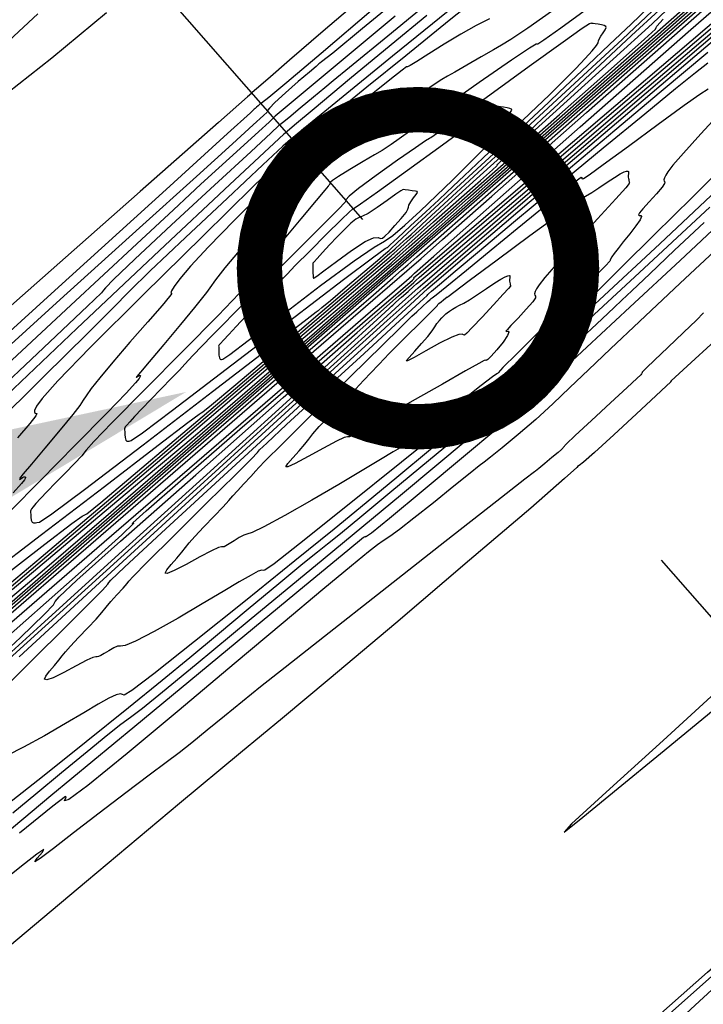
# Model space of a CAD drawing. Extents: x 3249832 to 3255657, y 13789405 to 13793316.
# Tile 642 of 656: x 3252704 to 3252742, y 13791845 to 13791899. Entities that reach past the tile are written whole.
import ezdxf

# ---------------------------------------------------------------- set-up
doc = ezdxf.new("R2010")
doc.units = 0
doc.header["$LTSCALE"] = 100
doc.header["$MEASUREMENT"] = 0
doc.linetypes.add('DASHED', pattern=[0.75, 0.5, -0.25])
for name, color, linetype in [('GRATIO_03231_CON', 1, 'CONTINUOUS'), ('GRATIO_0323_ICON', 1, 'CONTINUOUS'), ('PLAN', 7, 'CONTINUOUS'), ('TARGETS_EAST', 7, 'CONTINUOUS'), ('TARGETS_WEST', 7, 'CONTINUOUS')]:
    doc.layers.add(name, color=color, linetype=linetype)
doc.styles.add('Gratio_032316_contours$0$symbol', font='symbol.shx')
doc.linetypes.add('Gratio_032316_contours$0$DEPRESSION', pattern='A,0.3,["%",Gratio_032316_contours$0$symbol,S=0.05,R=180,X=0,Y=0],0.0001', length=0.3001)

# ---------------------------------------------------------------- blocks, each defined once
blk = doc.blocks.new('Gratio_032316_contours')
at = {"layer": 'GRATIO_03231_CON', "color": 1, "linetype": 'Continuous', "flags": 128}
for points in [[(3252679.976, 13791846.1), (3252689.185, 13791854.073), (3252699.954, 13791863.391), (3252710.545, 13791872.55), (3252718.878, 13791879.754), (3252723.489, 13791883.736), (3252725.378, 13791885.367), (3252726.161, 13791886.048), (3252727.351, 13791887.094), (3252730.06, 13791889.481), (3252735.296, 13791894.096), (3252743.639, 13791901.451), (3252753.954, 13791910.541), (3252764.673, 13791919.983), (3252774.394, 13791928.54), (3252782.358, 13791935.565), (3252787.971, 13791940.555), (3252790.901, 13791943.235), (3252791.869, 13791944.243), (3252791.862, 13791944.443), (3252791.71, 13791944.558), (3252791.629, 13791944.734), (3252791.677, 13791944.974), (3252791.879, 13791945.269)], [(3252723.325, 13791900.785), (3252720.753, 13791898.574), (3252718.896, 13791896.979), (3252717.696, 13791895.944), (3252717.072, 13791895.398), (3252716.846, 13791895.192), (3252716.817, 13791895.158), (3252716.59, 13791894.956), (3252714.991, 13791893.549), (3252710.654, 13791889.73), (3252702.887, 13791882.885), (3252693.712, 13791874.766), (3252685.824, 13791867.722), (3252681.253, 13791863.523)], [(3252677.733, 13791844.345), (3252684.304, 13791850.04), (3252694.214, 13791858.632), (3252705.323, 13791868.263), (3252714.856, 13791876.526), (3252720.716, 13791881.604), (3252723.531, 13791884.043), (3252724.61, 13791884.976), (3252725.089, 13791885.39), (3252725.432, 13791885.689), (3252725.933, 13791886.13), (3252727.121, 13791887.176), (3252730.467, 13791890.119), (3252737.679, 13791896.46), (3252749.531, 13791906.88), (3252763.073, 13791918.799), (3252774.421, 13791928.821)], [(3252723.527, 13791899.806), (3252720.654, 13791897.356), (3252718.76, 13791895.754), (3252717.754, 13791894.918), (3252717.359, 13791894.606), (3252717.253, 13791894.534), (3252717.17, 13791894.472), (3252717.077, 13791894.393), (3252716.998, 13791894.324), (3252716.953, 13791894.282), (3252716.933, 13791894.263), (3252716.926, 13791894.254), (3252716.741, 13791894.084), (3252715.486, 13791892.941), (3252712.092, 13791889.853), (3252705.951, 13791884.268), (3252698.309, 13791877.321), (3252690.872, 13791870.565), (3252685.043, 13791865.277), (3252681.024, 13791861.614)], [(3252681.078, 13791847.786), (3252682.017, 13791848.449), (3252683.311, 13791849.45), (3252685.757, 13791851.506), (3252689.84, 13791855.024), (3252695.966, 13791860.334), (3252704.439, 13791867.685), (3252715.162, 13791877.007), (3252727.934, 13791888.149), (3252742.18, 13791900.625), (3252755.81, 13791912.602), (3252766.358, 13791921.911), (3252772.08, 13791927.018), (3252774.106, 13791928.914)], [(3252725.969, 13791901.232), (3252722.926, 13791898.724), (3252721.282, 13791897.375), (3252720.673, 13791896.883), (3252720.572, 13791896.809), (3252720.523, 13791896.775), (3252720.363, 13791896.642), (3252719.997, 13791896.33), (3252719.384, 13791895.8), (3252718.682, 13791895.183), (3252718.098, 13791894.653), (3252717.788, 13791894.338), (3252717.691, 13791894.201), (3252717.694, 13791894.16), (3252717.674, 13791894.12), (3252717.464, 13791893.926), (3252716.889, 13791893.407), (3252715.751, 13791892.375), (3252713.763, 13791890.573), (3252710.615, 13791887.725), (3252706.254, 13791883.782), (3252701.641, 13791879.602)], [(3252678.392, 13791845.979), (3252681.872, 13791848.896), (3252685.905, 13791852.295), (3252689.301, 13791855.133), (3252691.258, 13791856.708), (3252692.536, 13791857.696), (3252694.284, 13791859.12), (3252697.399, 13791861.773), (3252701.757, 13791865.538), (3252706.983, 13791870.07), (3252712.873, 13791875.181), (3252719.903, 13791881.298), (3252728.722, 13791889), (3252739.481, 13791898.431), (3252750.344, 13791907.98)], [(3252724.735, 13791899.413), (3252720.985, 13791896.287), (3252718.889, 13791894.541), (3252718.117, 13791893.896), (3252718.009, 13791893.801), (3252717.983, 13791893.768), (3252717.777, 13791893.57), (3252717.208, 13791893.046), (3252716.187, 13791892.117), (3252714.995, 13791891.036), (3252714.007, 13791890.135), (3252713.394, 13791889.564), (3252712.504, 13791888.728), (3252710.482, 13791886.847), (3252706.831, 13791883.468), (3252702.486, 13791879.441)], [(3252703.606, 13791867.78), (3252708.668, 13791872.07), (3252711.561, 13791874.501), (3252713.116, 13791875.794), (3252714.688, 13791877.122), (3252717.251, 13791879.329), (3252720.273, 13791881.947), (3252722.843, 13791884.179), (3252724.279, 13791885.429), (3252724.807, 13791885.891), (3252724.882, 13791885.958), (3252725.025, 13791886.086), (3252726.029, 13791886.968), (3252728.754, 13791889.362), (3252733.628, 13791893.647), (3252739.355, 13791898.687), (3252744.207, 13791902.971)], [(3252726.481, 13791899.445), (3252724.516, 13791897.834), (3252722.21, 13791895.929), (3252720.254, 13791894.303), (3252719.167, 13791893.388), (3252718.771, 13791893.045), (3252718.715, 13791892.994), (3252718.596, 13791892.892), (3252717.787, 13791892.151), (3252715.61, 13791890.125), (3252711.726, 13791886.484), (3252707.165, 13791882.187), (3252703.297, 13791878.511)], [(3252699.573, 13791864.587), (3252705.508, 13791869.614), (3252712.456, 13791875.522), (3252718.352, 13791880.539), (3252721.654, 13791883.347), (3252722.942, 13791884.439), (3252723.322, 13791884.761), (3252723.694, 13791885.082), (3252724.133, 13791885.463), (3252724.505, 13791885.79), (3252724.8, 13791886.054), (3252725.498, 13791886.676), (3252727.203, 13791888.18), (3252730.236, 13791890.85), (3252733.801, 13791893.99), (3252736.823, 13791896.657), (3252738.494, 13791898.149), (3252739.086, 13791898.702), (3252739.139, 13791898.794), (3252739.16, 13791898.867), (3252739.523, 13791899.247)], [(3252728.512, 13791900.395), (3252724.575, 13791897.195), (3252721.453, 13791894.651), (3252719.738, 13791893.245), (3252719.109, 13791892.722), (3252719.019, 13791892.646), (3252718.955, 13791892.598), (3252718.54, 13791892.23), (3252717.436, 13791891.212), (3252715.472, 13791889.377), (3252713.167, 13791887.208), (3252711.214, 13791885.352), (3252710.059, 13791884.226), (3252709.171, 13791883.328), (3252707.772, 13791881.923), (3252705.353, 13791879.531), (3252702.464, 13791876.68)], [(3252702.393, 13791867.216), (3252705.191, 13791869.56), (3252710.126, 13791873.743), (3252715.907, 13791878.66), (3252720.813, 13791882.838), (3252723.553, 13791885.174), (3252724.562, 13791886.036), (3252724.705, 13791886.161), (3252724.739, 13791886.195), (3252724.983, 13791886.415), (3252725.65, 13791887.004), (3252726.844, 13791888.056), (3252728.249, 13791889.293), (3252729.439, 13791890.344), (3252730.098, 13791890.931), (3252730.331, 13791891.149), (3252730.352, 13791891.185), (3252730.402, 13791891.252), (3252730.839, 13791891.666), (3252732.047, 13791892.77), (3252734.217, 13791894.733), (3252736.763, 13791897.037), (3252738.904, 13791898.991), (3252740.126, 13791900.139)], [(3252730.008, 13791901.013), (3252727.716, 13791899.167), (3252725.316, 13791897.227), (3252723.171, 13791895.49), (3252721.439, 13791894.083), (3252720.222, 13791893.091), (3252719.573, 13791892.557), (3252719.335, 13791892.358), (3252719.301, 13791892.327), (3252719.297, 13791892.327), (3252719.284, 13791892.323), (3252719.257, 13791892.306), (3252719.216, 13791892.271), (3252719.17, 13791892.229), (3252719.132, 13791892.193), (3252719.029, 13791892.093), (3252718.451, 13791891.527), (3252716.904, 13791890.011), (3252714.128, 13791887.291), (3252710.819, 13791884.035), (3252707.91, 13791881.138), (3252706.111, 13791879.288), (3252705.251, 13791878.327), (3252704.935, 13791877.888), (3252704.828, 13791877.658), (3252704.828, 13791877.545), (3252704.891, 13791877.51), (3252704.956, 13791877.495), (3252704.896, 13791877.359), (3252704.567, 13791876.942), (3252703.885, 13791876.148)], [(3252702.744, 13791868.244), (3252705.403, 13791870.282), (3252706.895, 13791871.414), (3252707.457, 13791871.821), (3252707.565, 13791871.873), (3252707.713, 13791871.962), (3252708.492, 13791872.589), (3252710.513, 13791874.282), (3252714.077, 13791877.304), (3252718.252, 13791880.855), (3252721.795, 13791883.873), (3252723.774, 13791885.561), (3252724.503, 13791886.185), (3252724.606, 13791886.276), (3252724.66, 13791886.325), (3252725.034, 13791886.661), (3252726.049, 13791887.574), (3252727.864, 13791889.208), (3252729.994, 13791891.129), (3252731.791, 13791892.76), (3252732.848, 13791893.738), (3252733.717, 13791894.562), (3252735.188, 13791895.944), (3252737.767, 13791898.339), (3252740.818, 13791901.164)], [(3252729.928, 13791899.272), (3252729.205, 13791898.901), (3252728.349, 13791898.424), (3252727.437, 13791897.87), (3252726.587, 13791897.33), (3252725.932, 13791896.909), (3252725.562, 13791896.685), (3252725.413, 13791896.612), (3252725.384, 13791896.618), (3252725.349, 13791896.612), (3252725.108, 13791896.433), (3252724.436, 13791895.9), (3252723.22, 13791894.924), (3252721.785, 13791893.768), (3252720.564, 13791892.781), (3252719.882, 13791892.227), (3252719.635, 13791892.017), (3252719.608, 13791891.976), (3252719.587, 13791891.919), (3252719.345, 13791891.642), (3252718.655, 13791890.932), (3252717.391, 13791889.673), (3252715.848, 13791888.136), (3252714.425, 13791886.687), (3252713.435, 13791885.618), (3252712.843, 13791884.915), (3252712.531, 13791884.489), (3252712.39, 13791884.256), (3252712.358, 13791884.155), (3252712.386, 13791884.131), (3252712.406, 13791884.109), (3252712.286, 13791883.939), (3252711.874, 13791883.451), (3252711.085, 13791882.548), (3252710.095, 13791881.418), (3252709.149, 13791880.321), (3252708.438, 13791879.466), (3252707.966, 13791878.863), (3252707.683, 13791878.47), (3252707.523, 13791878.22), (3252707.334, 13791877.941), (3252706.943, 13791877.435), (3252706.245, 13791876.581), (3252705.408, 13791875.577), (3252704.668, 13791874.698), (3252704.206, 13791874.155), (3252703.994, 13791873.904)], [(3252703.996, 13791873.854), (3252704.086, 13791873.909), (3252704.177, 13791873.966), (3252704.237, 13791873.995), (3252704.272, 13791874), (3252704.3, 13791873.993), (3252704.328, 13791873.981), (3252704.333, 13791873.939), (3252704.284, 13791873.838), (3252704.12, 13791873.622), (3252703.661, 13791873.115)], [(3252735.563, 13791899.975), (3252733.871, 13791898.753), (3252732.934, 13791898.088), (3252732.598, 13791897.869), (3252732.557, 13791897.871), (3252732.505, 13791897.871), (3252732.135, 13791897.647), (3252731.142, 13791896.975), (3252729.373, 13791895.744), (3252727.294, 13791894.285), (3252725.526, 13791893.042), (3252724.513, 13791892.336), (3252724.011, 13791892.004), (3252723.598, 13791891.761), (3252722.964, 13791891.391), (3252722.223, 13791890.952), (3252721.602, 13791890.57), (3252721.265, 13791890.343), (3252721.149, 13791890.238), (3252721.134, 13791890.19), (3252721.119, 13791890.148), (3252721.095, 13791890.108), (3252721.073, 13791890.076), (3252721.035, 13791890.028), (3252720.854, 13791889.812), (3252720.376, 13791889.241), (3252719.52, 13791888.221), (3252718.51, 13791887.017), (3252717.644, 13791885.986), (3252717.147, 13791885.395), (3252716.953, 13791885.163), (3252716.921, 13791885.121), (3252716.934, 13791885.126), (3252716.958, 13791885.142), (3252716.983, 13791885.157), (3252717, 13791885.165), (3252717.01, 13791885.167), (3252717.017, 13791885.165), (3252717.021, 13791885.157), (3252716.996, 13791885.112), (3252716.912, 13791884.994), (3252716.697, 13791884.732), (3252716.132, 13791884.115), (3252714.957, 13791882.897), (3252713.056, 13791880.975), (3252710.9, 13791878.804), (3252709.102, 13791876.981), (3252708.108, 13791875.941), (3252707.686, 13791875.463), (3252707.435, 13791875.162), (3252707.037, 13791874.737), (3252706.517, 13791874.203), (3252705.983, 13791873.658), (3252705.528, 13791873.183), (3252705.17, 13791872.8), (3252704.911, 13791872.517), (3252704.749, 13791872.334), (3252704.663, 13791872.225), (3252704.625, 13791872.156), (3252704.613, 13791872.097), (3252704.615, 13791872.025), (3252704.622, 13791871.919), (3252704.63, 13791871.769), (3252704.65, 13791871.614), (3252704.698, 13791871.501), (3252704.782, 13791871.462), (3252704.88, 13791871.467), (3252704.961, 13791871.469), (3252704.961, 13791871.469), (3252705.1, 13791871.505), (3252705.78, 13791871.958), (3252707.59, 13791873.298), (3252710.831, 13791875.766), (3252714.646, 13791878.696), (3252717.889, 13791881.193), (3252719.703, 13791882.588), (3252720.374, 13791883.099), (3252720.476, 13791883.171), (3252720.511, 13791883.191), (3252720.691, 13791883.336), (3252721.157, 13791883.727), (3252721.979, 13791884.424), (3252722.943, 13791885.243), (3252723.76, 13791885.94), (3252724.217, 13791886.329), (3252724.385, 13791886.473), (3252724.41, 13791886.494), (3252724.411, 13791886.494), (3252724.411, 13791886.494), (3252724.411, 13791886.496), (3252724.466, 13791886.553), (3252724.861, 13791886.925), (3252725.941, 13791887.927), (3252727.876, 13791889.716), (3252730.155, 13791891.822), (3252732.094, 13791893.618), (3252733.208, 13791894.66), (3252733.806, 13791895.231), (3252734.397, 13791895.797), (3252735.359, 13791896.709), (3252736.563, 13791897.846), (3252737.751, 13791898.975), (3252738.718, 13791899.906)], [(3252742.174, 13791861.87), (3252739.52, 13791859.458), (3252736.567, 13791856.783), (3252734.457, 13791854.845), (3252734.457, 13791854.845), (3252734.052, 13791854.399), (3252735.094, 13791855.215), (3252737.043, 13791856.814), (3252739.377, 13791858.738), (3252741.649, 13791860.611), (3252743.428, 13791862.075)]]:
    blk.add_lwpolyline(points, dxfattribs=at)
at = {"layer": 'GRATIO_03231_CON', "color": 5, "linetype": 'Continuous', "flags": 128}
for points in [[(3252742.582, 13791881.7), (3252740.626, 13791879.905), (3252739.959, 13791879.284), (3252739.918, 13791879.233), (3252739.92, 13791879.224), (3252739.71, 13791879.02), (3252739.114, 13791878.461), (3252738.049, 13791877.473), (3252736.795, 13791876.316), (3252735.725, 13791875.341), (3252735.118, 13791874.805), (3252734.884, 13791874.62), (3252734.841, 13791874.605), (3252734.834, 13791874.612), (3252734.831, 13791874.614), (3252734.83, 13791874.615), (3252734.828, 13791874.616), (3252734.828, 13791874.615), (3252734.834, 13791874.607), (3252734.749, 13791874.506), (3252734.074, 13791873.896), (3252732.209, 13791872.277), (3252728.836, 13791869.391), (3252724.767, 13791865.932), (3252721.095, 13791862.832), (3252718.523, 13791860.69), (3252716.189, 13791858.765), (3252712.84, 13791855.983), (3252707.705, 13791851.681), (3252701.934, 13791846.847)], [(3252681.285, 13791846.636), (3252686.97, 13791851.603), (3252696.819, 13791860.146), (3252708.269, 13791870.057), (3252717.959, 13791878.436), (3252723.369, 13791883.113), (3252725.363, 13791884.836), (3252725.646, 13791885.085), (3252725.795, 13791885.225), (3252726.857, 13791886.172), (3252729.75, 13791888.73), (3252734.932, 13791893.3), (3252741.037, 13791898.666), (3252746.241, 13791903.211)], [(3252741.742, 13791883.037), (3252741.348, 13791882.647), (3252740.636, 13791881.959), (3252739.779, 13791881.138), (3252739.035, 13791880.425), (3252738.599, 13791880.004), (3252738.416, 13791879.822), (3252738.367, 13791879.765), (3252738.352, 13791879.736), (3252738.343, 13791879.712), (3252738.33, 13791879.685), (3252738.278, 13791879.626), (3252738.062, 13791879.42), (3252737.533, 13791878.929), (3252736.62, 13791878.086), (3252735.56, 13791877.106), (3252734.666, 13791876.272), (3252734.173, 13791875.798), (3252733.998, 13791875.614), (3252733.98, 13791875.579), (3252733.983, 13791875.574), (3252733.982, 13791875.574), (3252733.981, 13791875.575), (3252733.972, 13791875.566), (3252733.904, 13791875.506), (3252733.717, 13791875.346), (3252733.382, 13791875.062), (3252732.988, 13791874.731), (3252732.654, 13791874.452), (3252732.473, 13791874.303), (3252732.42, 13791874.264), (3252732.444, 13791874.291), (3252732.412, 13791874.278), (3252731.882, 13791873.873), (3252730.331, 13791872.66), (3252727.477, 13791870.417), (3252724.004, 13791867.683), (3252720.835, 13791865.188), (3252718.669, 13791863.484), (3252717.301, 13791862.403), (3252716.299, 13791861.599), (3252715.32, 13791860.799), (3252714.363, 13791860.014), (3252713.515, 13791859.327), (3252712.813, 13791858.779), (3252712.099, 13791858.24), (3252711.161, 13791857.539), (3252709.868, 13791856.564), (3252708.395, 13791855.443), (3252706.991, 13791854.364), (3252705.878, 13791853.497), (3252705.144, 13791852.935), (3252704.851, 13791852.751), (3252704.986, 13791852.954), (3252705.268, 13791853.291), (3252705.342, 13791853.441), (3252704.958, 13791853.178), (3252704.278, 13791852.647), (3252703.565, 13791852.082)], [(3252702.572, 13791864.51), (3252707.238, 13791868.635), (3252709.646, 13791870.791), (3252710.32, 13791871.433), (3252710.23, 13791871.402), (3252710.265, 13791871.467), (3252710.988, 13791872.119), (3252712.883, 13791873.774), (3252716.166, 13791876.622), (3252719.983, 13791879.926), (3252723.213, 13791882.719), (3252725.016, 13791884.278), (3252725.68, 13791884.854), (3252725.771, 13791884.94), (3252725.765, 13791884.949), (3252725.757, 13791884.959), (3252725.751, 13791884.968), (3252726.04, 13791885.221), (3252728.081, 13791886.966), (3252733.624, 13791891.697), (3252743.577, 13791900.196)], [(3252743.428, 13791887.455), (3252740.461, 13791884.68), (3252738.215, 13791882.573), (3252736.608, 13791881.056), (3252735.4, 13791879.903), (3252734.373, 13791878.917), (3252733.428, 13791878.021), (3252732.491, 13791877.168), (3252731.525, 13791876.337), (3252730.641, 13791875.605), (3252729.987, 13791875.079), (3252729.635, 13791874.805), (3252729.364, 13791874.596), (3252728.876, 13791874.207), (3252727.974, 13791873.476), (3252726.843, 13791872.562), (3252725.769, 13791871.708), (3252724.974, 13791871.1), (3252724.434, 13791870.711), (3252724.064, 13791870.46), (3252723.749, 13791870.241), (3252723.255, 13791869.859), (3252722.319, 13791869.094), (3252720.74, 13791867.779), (3252718.553, 13791865.946), (3252715.855, 13791863.68), (3252712.82, 13791861.133), (3252709.937, 13791858.733), (3252707.774, 13791856.975), (3252706.725, 13791856.199), (3252706.487, 13791856.126), (3252706.584, 13791856.323), (3252706.536, 13791856.36), (3252705.845, 13791855.83), (3252704.011, 13791854.334)], [(3252701.549, 13791862.821), (3252704.049, 13791865.128), (3252705.391, 13791866.414), (3252705.875, 13791866.938), (3252705.975, 13791867.112), (3252706.196, 13791867.377), (3252707.174, 13791868.292), (3252709.579, 13791870.443), (3252713.731, 13791874.112), (3252718.558, 13791878.365), (3252722.641, 13791881.962), (3252724.918, 13791883.974), (3252725.753, 13791884.72), (3252725.869, 13791884.831), (3252726.069, 13791885.004), (3252727.474, 13791886.201), (3252731.287, 13791889.453), (3252738.16, 13791895.319), (3252746.558, 13791902.491)], [(3252742.832, 13791888.158), (3252740.459, 13791885.938), (3252737.676, 13791883.349), (3252735.313, 13791881.153), (3252733.984, 13791879.914), (3252733.431, 13791879.393), (3252733.181, 13791879.154), (3252732.859, 13791878.85), (3252732.48, 13791878.497), (3252732.156, 13791878.199), (3252731.974, 13791878.035), (3252731.904, 13791877.977), (3252731.893, 13791877.969), (3252731.837, 13791877.92), (3252731.448, 13791877.586), (3252730.389, 13791876.69), (3252728.492, 13791875.094), (3252726.272, 13791873.234), (3252724.411, 13791871.69), (3252723.417, 13791870.891), (3252723.101, 13791870.67), (3252723.101, 13791870.709), (3252722.992, 13791870.646), (3252722.112, 13791869.931), (3252719.735, 13791867.973), (3252715.485, 13791864.46), (3252710.366, 13791860.227), (3252705.729, 13791856.39), (3252702.617, 13791853.814)], [(3252701.106, 13791862.135), (3252705.171, 13791865.82), (3252709.489, 13791869.734), (3252714.13, 13791873.944), (3252718.511, 13791877.922), (3252721.885, 13791880.989), (3252723.729, 13791882.669), (3252724.408, 13791883.292), (3252724.507, 13791883.388), (3252724.524, 13791883.408), (3252724.596, 13791883.475), (3252724.774, 13791883.635), (3252725.082, 13791883.906), (3252725.44, 13791884.222), (3252725.742, 13791884.488), (3252725.911, 13791884.637), (3252725.973, 13791884.691), (3252725.984, 13791884.698), (3252726.097, 13791884.788), (3252726.867, 13791885.437), (3252728.95, 13791887.208), (3252732.743, 13791890.443), (3252737.623, 13791894.61), (3252742.712, 13791898.957)], [(3252708.804, 13791899.591), (3252705.782, 13791897.102), (3252702.121, 13791894.218), (3252698.817, 13791891.815), (3252696.685, 13791890.584), (3252695.813, 13791890.472), (3252696.107, 13791891.245), (3252697.406, 13791892.647), (3252699.266, 13791894.359), (3252701.176, 13791896.043), (3252702.731, 13791897.433), (3252703.966, 13791898.561), (3252705.023, 13791899.532)], [(3252742.09, 13791888.869), (3252737.946, 13791885.021), (3252734.957, 13791882.246), (3252733.064, 13791880.487), (3252731.98, 13791879.476), (3252731.406, 13791878.936), (3252730.994, 13791878.561), (3252730.383, 13791878.042), (3252729.301, 13791877.141), (3252727.834, 13791875.923), (3252726.154, 13791874.53), (3252724.44, 13791873.108), (3252722.891, 13791871.825), (3252721.708, 13791870.853), (3252720.993, 13791870.28), (3252720.439, 13791869.843), (3252719.638, 13791869.195), (3252718.303, 13791868.089), (3252716.627, 13791866.693), (3252714.923, 13791865.275), (3252713.403, 13791864.018), (3252711.867, 13791862.76), (3252710.011, 13791861.255), (3252707.676, 13791859.372), (3252705.278, 13791857.455), (3252703.375, 13791855.964)], [(3252703.983, 13791864.071), (3252708.199, 13791867.947), (3252713.369, 13791872.681), (3252718.22, 13791877.113), (3252721.78, 13791880.355), (3252724.284, 13791882.617), (3252726.268, 13791884.379), (3252728.203, 13791886.067), (3252730.297, 13791887.868), (3252732.693, 13791889.913), (3252735.465, 13791892.274), (3252738.41, 13791894.779), (3252741.258, 13791897.196), (3252743.805, 13791899.353)], [(3252742.17, 13791889.514), (3252739.329, 13791886.855), (3252736.002, 13791883.759), (3252733.177, 13791881.138), (3252731.598, 13791879.676), (3252731.013, 13791879.14), (3252730.928, 13791879.065), (3252730.887, 13791879.032), (3252730.606, 13791878.797), (3252729.846, 13791878.158), (3252728.458, 13791876.996), (3252726.676, 13791875.506), (3252724.827, 13791873.967), (3252723.129, 13791872.564), (3252721.362, 13791871.118), (3252719.197, 13791869.362), (3252716.467, 13791867.159), (3252713.657, 13791864.906), (3252711.415, 13791863.131), (3252710.207, 13791862.216), (3252709.779, 13791861.954), (3252709.694, 13791861.99), (3252709.583, 13791862.023), (3252709.344, 13791861.966), (3252708.94, 13791861.784), (3252708.344, 13791861.452), (3252707.546, 13791860.979), (3252706.545, 13791860.385), (3252705.377, 13791859.709), (3252704.229, 13791859.076), (3252703.325, 13791858.632)], [(3252703.576, 13791862.754), (3252704.847, 13791864.023), (3252706.424, 13791865.584), (3252707.797, 13791866.946), (3252708.581, 13791867.74), (3252708.884, 13791868.07), (3252708.938, 13791868.16), (3252709.045, 13791868.296), (3252709.791, 13791869.011), (3252711.83, 13791870.902), (3252715.492, 13791874.266), (3252719.805, 13791878.218), (3252723.472, 13791881.576), (3252725.553, 13791883.484), (3252726.538, 13791884.378), (3252727.276, 13791885.019), (3252728.453, 13791886.024), (3252730.112, 13791887.434), (3252732.13, 13791889.145), (3252734.398, 13791891.062), (3252736.843, 13791893.121), (3252739.403, 13791895.265), (3252741.989, 13791897.419)], [(3252706.129, 13791814.5), (3252711.371, 13791819.416), (3252720.931, 13791828.017), (3252732.286, 13791838.105), (3252741.972, 13791846.67), (3252747.4, 13791851.469), (3252749.484, 13791853.313), (3252750.012, 13791853.782), (3252750.45, 13791854.168), (3252750.965, 13791854.62), (3252751.405, 13791855.005), (3252751.651, 13791855.22), (3252751.742, 13791855.301), (3252751.754, 13791855.317), (3252752.083, 13791855.61), (3252754.414, 13791857.622), (3252760.753, 13791863.065), (3252772.114, 13791872.803), (3252785.543, 13791884.294)], [(3252742.885, 13791891.17), (3252741.13, 13791889.427), (3252739.036, 13791887.359), (3252737.243, 13791885.587), (3252736.2, 13791884.549), (3252735.597, 13791883.952), (3252734.934, 13791883.319), (3252733.857, 13791882.312), (3252732.597, 13791881.138), (3252731.527, 13791880.145), (3252730.928, 13791879.591), (3252730.708, 13791879.387), (3252730.678, 13791879.355), (3252730.682, 13791879.35), (3252730.687, 13791879.343), (3252730.692, 13791879.337), (3252730.687, 13791879.329), (3252730.642, 13791879.29), (3252730.517, 13791879.188), (3252730.218, 13791878.945), (3252729.427, 13791878.305), (3252727.768, 13791876.966), (3252725.076, 13791874.798), (3252722.013, 13791872.339), (3252719.455, 13791870.298), (3252718.048, 13791869.201), (3252717.54, 13791868.843), (3252717.453, 13791868.838), (3252717.377, 13791868.854), (3252717.174, 13791868.785), (3252716.777, 13791868.581), (3252716.131, 13791868.204), (3252715.231, 13791867.664), (3252714.088, 13791866.984), (3252712.751, 13791866.209), (3252711.437, 13791865.473), (3252710.403, 13791864.936), (3252709.827, 13791864.701), (3252709.571, 13791864.661), (3252709.419, 13791864.656), (3252709.201, 13791864.563), (3252708.934, 13791864.406), (3252708.682, 13791864.25), (3252708.495, 13791864.143), (3252708.369, 13791864.088), (3252708.284, 13791864.071), (3252708.209, 13791864.071), (3252708.054, 13791864.029), (3252707.714, 13791863.874), (3252707.134, 13791863.569), (3252706.455, 13791863.207), (3252705.864, 13791862.915), (3252705.511, 13791862.791), (3252705.391, 13791862.833), (3252705.459, 13791863.008), (3252705.664, 13791863.282), (3252705.931, 13791863.596), (3252706.18, 13791863.886), (3252706.358, 13791864.115), (3252706.536, 13791864.344), (3252706.813, 13791864.663), (3252707.251, 13791865.127), (3252707.764, 13791865.658), (3252708.225, 13791866.147), (3252708.547, 13791866.516), (3252708.79, 13791866.814), (3252709.047, 13791867.123), (3252709.38, 13791867.494), (3252709.715, 13791867.858), (3252709.941, 13791868.112), (3252710.029, 13791868.233), (3252710.269, 13791868.503), (3252711.031, 13791869.278), (3252712.529, 13791870.764), (3252714.348, 13791872.558), (3252715.916, 13791874.105), (3252716.802, 13791874.988), (3252717.135, 13791875.333), (3252717.189, 13791875.405), (3252717.247, 13791875.478), (3252717.647, 13791875.863), (3252718.742, 13791876.878), (3252720.709, 13791878.684), (3252723.024, 13791880.808), (3252724.992, 13791882.613), (3252726.089, 13791883.626), (3252726.489, 13791884.004), (3252726.542, 13791884.063), (3252726.562, 13791884.088), (3252726.726, 13791884.231), (3252727.175, 13791884.613), (3252728.036, 13791885.34), (3252729.38, 13791886.468), (3252731.262, 13791888.038), (3252733.657, 13791890.026), (3252736.216, 13791892.142), (3252738.508, 13791894.03), (3252740.196, 13791895.411), (3252741.31, 13791896.311), (3252741.973, 13791896.832)], [(3252742.685, 13791894.104), (3252741.602, 13791892.914), (3252740.648, 13791891.857), (3252740.06, 13791891.182), (3252739.777, 13791890.824), (3252739.658, 13791890.635), (3252739.591, 13791890.495), (3252739.557, 13791890.384), (3252739.565, 13791890.31), (3252739.603, 13791890.262), (3252739.6, 13791890.177), (3252739.464, 13791889.975), (3252739.143, 13791889.608), (3252738.74, 13791889.17), (3252738.392, 13791888.787), (3252738.206, 13791888.554), (3252738.163, 13791888.45), (3252738.209, 13791888.422), (3252738.287, 13791888.414), (3252738.326, 13791888.357), (3252738.25, 13791888.18), (3252738.01, 13791887.836), (3252737.67, 13791887.396), (3252737.319, 13791886.954), (3252737.033, 13791886.59), (3252736.822, 13791886.316), (3252736.683, 13791886.125), (3252736.609, 13791886.011), (3252736.586, 13791885.956), (3252736.595, 13791885.938), (3252736.582, 13791885.903), (3252736.339, 13791885.645), (3252735.621, 13791884.926), (3252734.304, 13791883.622), (3252732.743, 13791882.08), (3252731.416, 13791880.763), (3252730.679, 13791880.02), (3252730.412, 13791879.74), (3252730.374, 13791879.698), (3252730.335, 13791879.679), (3252730.1, 13791879.512), (3252729.484, 13791879.039), (3252728.398, 13791878.177), (3252727.128, 13791877.162), (3252726.054, 13791876.306), (3252725.462, 13791875.843), (3252725.248, 13791875.69), (3252725.212, 13791875.686), (3252725.17, 13791875.684), (3252725.004, 13791875.603), (3252724.614, 13791875.377), (3252723.918, 13791874.955), (3252722.917, 13791874.349), (3252721.631, 13791873.583), (3252720.125, 13791872.708), (3252718.645, 13791871.871), (3252717.481, 13791871.24), (3252716.833, 13791870.93), (3252716.546, 13791870.831), (3252716.376, 13791870.78), (3252716.132, 13791870.65), (3252715.839, 13791870.467), (3252715.573, 13791870.296), (3252715.394, 13791870.189), (3252715.288, 13791870.141), (3252715.223, 13791870.134), (3252715.156, 13791870.142), (3252714.987, 13791870.097), (3252714.605, 13791869.922), (3252713.953, 13791869.578), (3252713.191, 13791869.166), (3252712.536, 13791868.826), (3252712.157, 13791868.667), (3252712.043, 13791868.689), (3252712.137, 13791868.866), (3252712.378, 13791869.163), (3252712.683, 13791869.512), (3252712.963, 13791869.839), (3252713.164, 13791870.096), (3252713.365, 13791870.355), (3252713.677, 13791870.714), (3252714.169, 13791871.235), (3252714.738, 13791871.82), (3252715.234, 13791872.335), (3252715.556, 13791872.687), (3252715.78, 13791872.947), (3252716.028, 13791873.23), (3252716.381, 13791873.612), (3252716.761, 13791874.017), (3252717.05, 13791874.329), (3252717.214, 13791874.515), (3252717.562, 13791874.878), (3252718.487, 13791875.802), (3252720.211, 13791877.504), (3252722.272, 13791879.532), (3252724.035, 13791881.264), (3252725.022, 13791882.235), (3252725.387, 13791882.596), (3252725.44, 13791882.651), (3252725.448, 13791882.661), (3252725.503, 13791882.714), (3252725.654, 13791882.854), (3252725.925, 13791883.103), (3252726.245, 13791883.396), (3252726.516, 13791883.646), (3252726.667, 13791883.786), (3252726.723, 13791883.838), (3252726.734, 13791883.843), (3252726.771, 13791883.863), (3252726.994, 13791884.035), (3252727.587, 13791884.514), (3252728.659, 13791885.394), (3252730.036, 13791886.526), (3252731.469, 13791887.702), (3252732.742, 13791888.739), (3252733.766, 13791889.565), (3252734.483, 13791890.135), (3252734.863, 13791890.428), (3252735.001, 13791890.52), (3252735.021, 13791890.511), (3252735.026, 13791890.485), (3252735.037, 13791890.46), (3252735.055, 13791890.438), (3252735.118, 13791890.453), (3252735.426, 13791890.654), (3252736.214, 13791891.221), (3252737.603, 13791892.245), (3252739.244, 13791893.458), (3252740.672, 13791894.502), (3252741.544, 13791895.113), (3252742.001, 13791895.407)], [(3252742.442, 13791843.546), (3252740.451, 13791841.835), (3252738.688, 13791840.334), (3252736.119, 13791838.141), (3252732.104, 13791834.697), (3252727.569, 13791830.822), (3252723.837, 13791827.682), (3252721.806, 13791826.065), (3252720.68, 13791825.266), (3252719.243, 13791824.202), (3252716.774, 13791822.234), (3252714.539, 13791820.477), (3252714.303, 13791820.491), (3252714.303, 13791820.491), (3252717.192, 13791823.269), (3252721.791, 13791827.56), (3252726.05, 13791831.547), (3252728.537, 13791833.959), (3252730.296, 13791835.701), (3252732.993, 13791838.221), (3252737.728, 13791842.478), (3252743.351, 13791847.47)], [(3252742.886, 13791844.594), (3252741.661, 13791843.614), (3252739.419, 13791841.791), (3252735.628, 13791838.675), (3252732.168, 13791835.907), (3252731.521, 13791835.651), (3252731.521, 13791835.651), (3252735.285, 13791839.289), (3252741.519, 13791845.073), (3252747.4, 13791850.475)]]:
    blk.add_lwpolyline(points, dxfattribs=at)
at = {"layer": 'GRATIO_03231_CON', "color": 1, "linetype": 'Continuous', "flags": 128}
for points in [[(3252710.055, 13791875.965), (3252710.173, 13791876.005), (3252710.793, 13791876.431), (3252712.448, 13791877.667), (3252715.412, 13791879.929), (3252718.902, 13791882.607), (3252721.875, 13791884.882), (3252723.548, 13791886.142), (3252724.177, 13791886.592), (3252724.28, 13791886.642), (3252724.289, 13791886.632), (3252724.292, 13791886.63), (3252724.291, 13791886.632), (3252724.31, 13791886.656), (3252724.455, 13791886.797), (3252724.854, 13791887.172), (3252725.571, 13791887.837), (3252726.416, 13791888.619), (3252727.135, 13791889.286), (3252727.569, 13791889.691), (3252727.931, 13791890.035), (3252728.531, 13791890.603), (3252729.579, 13791891.59), (3252730.892, 13791892.828), (3252732.188, 13791894.059), (3252733.243, 13791895.075), (3252734.061, 13791895.88), (3252734.704, 13791896.53), (3252735.221, 13791897.068), (3252735.606, 13791897.491), (3252735.846, 13791897.784), (3252735.94, 13791897.948), (3252735.956, 13791898.041), (3252735.979, 13791898.14), (3252736.072, 13791898.299), (3252736.203, 13791898.489), (3252736.318, 13791898.661), (3252736.373, 13791898.778), (3252736.357, 13791898.848), (3252736.27, 13791898.893), (3252736.118, 13791898.93), (3252735.938, 13791898.96), (3252735.772, 13791898.984), (3252735.656, 13791899.002), (3252735.582, 13791899.014), (3252735.536, 13791899.023), (3252735.448, 13791898.992), (3252735.042, 13791898.722), (3252733.992, 13791897.974), (3252732.132, 13791896.628), (3252729.951, 13791895.045), (3252728.101, 13791893.703), (3252727.072, 13791892.96), (3252726.696, 13791892.697), (3252726.645, 13791892.674), (3252726.616, 13791892.669), (3252726.408, 13791892.538), (3252725.849, 13791892.155), (3252724.853, 13791891.458), (3252723.687, 13791890.626), (3252722.709, 13791889.903), (3252722.184, 13791889.473), (3252722.015, 13791889.284), (3252722.016, 13791889.226), (3252721.978, 13791889.151), (3252721.597, 13791888.759), (3252720.55, 13791887.714), (3252718.677, 13791885.844), (3252716.477, 13791883.643), (3252714.614, 13791881.767), (3252713.573, 13791880.696), (3252713.118, 13791880.206), (3252712.833, 13791879.89), (3252712.392, 13791879.432), (3252711.823, 13791878.852), (3252711.241, 13791878.258), (3252710.745, 13791877.74), (3252710.357, 13791877.326), (3252710.083, 13791877.027), (3252709.92, 13791876.845), (3252709.84, 13791876.747), (3252709.81, 13791876.696), (3252709.802, 13791876.652), (3252709.803, 13791876.59), (3252709.809, 13791876.486), (3252709.815, 13791876.328), (3252709.829, 13791876.158), (3252709.864, 13791876.027), (3252709.925, 13791875.972), (3252709.996, 13791875.965), (3252710.055, 13791875.965)], [(3252715.149, 13791880.461), (3252715.222, 13791880.486), (3252715.604, 13791880.749), (3252716.625, 13791881.511), (3252718.455, 13791882.905), (3252720.617, 13791884.546), (3252722.477, 13791885.921), (3252723.572, 13791886.665), (3252724.142, 13791887.003), (3252724.598, 13791887.309), (3252725.266, 13791887.873), (3252726.113, 13791888.65), (3252727.02, 13791889.514), (3252727.885, 13791890.354), (3252728.669, 13791891.13), (3252729.351, 13791891.82), (3252729.91, 13791892.403), (3252730.328, 13791892.861), (3252730.587, 13791893.178), (3252730.689, 13791893.355), (3252730.706, 13791893.457), (3252730.732, 13791893.564), (3252730.832, 13791893.735), (3252730.975, 13791893.938), (3252731.102, 13791894.116), (3252731.166, 13791894.229), (3252731.154, 13791894.289), (3252731.065, 13791894.323), (3252730.903, 13791894.354), (3252730.711, 13791894.384), (3252730.542, 13791894.408), (3252730.433, 13791894.424), (3252730.375, 13791894.433), (3252730.346, 13791894.438), (3252730.278, 13791894.408), (3252729.925, 13791894.166), (3252728.996, 13791893.499), (3252727.344, 13791892.302), (3252725.404, 13791890.894), (3252723.752, 13791889.7), (3252722.823, 13791889.04), (3252722.472, 13791888.805), (3252722.411, 13791888.781), (3252722.376, 13791888.768), (3252722.203, 13791888.612), (3252721.751, 13791888.173), (3252720.95, 13791887.381), (3252720.014, 13791886.446), (3252719.221, 13791885.648), (3252718.77, 13791885.184), (3252718.516, 13791884.915), (3252718.232, 13791884.618), (3252717.748, 13791884.126), (3252717.128, 13791883.5), (3252716.498, 13791882.857), (3252715.962, 13791882.298), (3252715.545, 13791881.853), (3252715.255, 13791881.537), (3252715.09, 13791881.355), (3252715.017, 13791881.27), (3252714.996, 13791881.235), (3252714.991, 13791881.206), (3252714.992, 13791881.154), (3252714.995, 13791881.052), (3252714.999, 13791880.888), (3252715.009, 13791880.702), (3252715.031, 13791880.553), (3252715.069, 13791880.481), (3252715.113, 13791880.463), (3252715.149, 13791880.461)], [(3252720.243, 13791884.957), (3252720.27, 13791884.967), (3252720.415, 13791885.066), (3252720.802, 13791885.355), (3252721.497, 13791885.881), (3252722.329, 13791886.489), (3252723.068, 13791886.972), (3252723.539, 13791887.181), (3252723.789, 13791887.194), (3252723.921, 13791887.148), (3252724.029, 13791887.159), (3252724.169, 13791887.269), (3252724.391, 13791887.5), (3252724.716, 13791887.853), (3252725.064, 13791888.245), (3252725.329, 13791888.573), (3252725.438, 13791888.763), (3252725.457, 13791888.873), (3252725.484, 13791888.988), (3252725.593, 13791889.172), (3252725.747, 13791889.388), (3252725.887, 13791889.572), (3252725.959, 13791889.68), (3252725.95, 13791889.729), (3252725.854, 13791889.754), (3252725.677, 13791889.781), (3252725.469, 13791889.811), (3252725.291, 13791889.835), (3252725.177, 13791889.84), (3252725.041, 13791889.775), (3252724.77, 13791889.585), (3252724.297, 13791889.245), (3252723.735, 13791888.851), (3252723.242, 13791888.532), (3252722.932, 13791888.377), (3252722.74, 13791888.308), (3252722.553, 13791888.208), (3252722.283, 13791887.984), (3252721.935, 13791887.648), (3252721.535, 13791887.236), (3252721.113, 13791886.789), (3252720.724, 13791886.371), (3252720.426, 13791886.047), (3252720.26, 13791885.866), (3252720.195, 13791885.793), (3252720.182, 13791885.774), (3252720.18, 13791885.761), (3252720.18, 13791885.719), (3252720.182, 13791885.619), (3252720.184, 13791885.447), (3252720.188, 13791885.247), (3252720.197, 13791885.08), (3252720.212, 13791884.991), (3252720.229, 13791884.961), (3252720.243, 13791884.957)]]:
    blk.add_lwpolyline(points, close=True, dxfattribs=at)
at = {"layer": 'GRATIO_03231_CON', "color": 5, "linetype": 'Gratio_032316_contours$0$DEPRESSION', "flags": 128}
blk.add_lwpolyline([(3252727.851, 13791881.7), (3252727.185, 13791881.362), (3252726.418, 13791880.945), (3252725.771, 13791880.586), (3252725.416, 13791880.398), (3252725.342, 13791880.399), (3252725.494, 13791880.582), (3252725.807, 13791880.926), (3252726.187, 13791881.346), (3252726.531, 13791881.744), (3252726.763, 13791882.046), (3252726.914, 13791882.267), (3252727.037, 13791882.447), (3252727.175, 13791882.617), (3252727.313, 13791882.768), (3252727.422, 13791882.88), (3252727.485, 13791882.945), (3252727.531, 13791882.988), (3252727.601, 13791883.043), (3252727.726, 13791883.136), (3252727.893, 13791883.251), (3252728.079, 13791883.364), (3252728.274, 13791883.461), (3252728.512, 13791883.58), (3252728.839, 13791883.77), (3252729.28, 13791884.059), (3252729.771, 13791884.392), (3252730.223, 13791884.692), (3252730.567, 13791884.9), (3252730.805, 13791885.023), (3252730.953, 13791885.086), (3252731.03, 13791885.11), (3252731.058, 13791885.099), (3252731.059, 13791885.055), (3252731.051, 13791884.98), (3252731.043, 13791884.889), (3252731.042, 13791884.795), (3252731.052, 13791884.713), (3252731.068, 13791884.645), (3252731.082, 13791884.595), (3252731.091, 13791884.562), (3252731.095, 13791884.543), (3252731.098, 13791884.535), (3252731.088, 13791884.514), (3252730.984, 13791884.393), (3252730.691, 13791884.069), (3252730.158, 13791883.488), (3252729.528, 13791882.806), (3252728.987, 13791882.229), (3252728.678, 13791881.915), (3252728.548, 13791881.815), (3252728.5, 13791881.833), (3252728.434, 13791881.874), (3252728.252, 13791881.856), (3252727.851, 13791881.7)], close=True, dxfattribs=at)
at = {"layer": 'GRATIO_0323_ICON', "color": 7, "linetype": 'Continuous', "flags": 128}
for points in [[(3252681.741, 13791849.277), (3252681.979, 13791849.384), (3252682.978, 13791850.144), (3252685.452, 13791852.181), (3252689.751, 13791855.802), (3252694.756, 13791860.037), (3252698.984, 13791863.601), (3252701.438, 13791865.629), (3252703.055, 13791866.944), (3252705.258, 13791868.791), (3252709.04, 13791872.04), (3252713.673, 13791876.051), (3252718, 13791879.806), (3252721.108, 13791882.503), (3252723.063, 13791884.199), (3252724.176, 13791885.164), (3252724.935, 13791885.824), (3252726.524, 13791887.217), (3252730.306, 13791890.541), (3252737.019, 13791896.442), (3252744.907, 13791903.384)], [(3252728.047, 13791901.379), (3252724.322, 13791898.304), (3252722.219, 13791896.573), (3252721.317, 13791895.836), (3252720.853, 13791895.458), (3252720.225, 13791894.94), (3252719.488, 13791894.328), (3252718.861, 13791893.809), (3252718.507, 13791893.522), (3252718.373, 13791893.42), (3252718.351, 13791893.407), (3252718.292, 13791893.353), (3252717.88, 13791892.97), (3252716.761, 13791891.934), (3252714.756, 13791890.082), (3252712.389, 13791887.891), (3252710.36, 13791886), (3252709.198, 13791884.891), (3252708.739, 13791884.422), (3252708.646, 13791884.295), (3252708.528, 13791884.153), (3252707.763, 13791883.415), (3252705.675, 13791881.441), (3252701.923, 13791877.906)], [(3252741.776, 13791888.027), (3252740.149, 13791886.5), (3252738.774, 13791885.203), (3252737.787, 13791884.265), (3252737.235, 13791883.734), (3252736.819, 13791883.335), (3252736.155, 13791882.712), (3252734.992, 13791881.632), (3252733.615, 13791880.355), (3252732.444, 13791879.265), (3252731.792, 13791878.652), (3252731.556, 13791878.421), (3252731.525, 13791878.382), (3252731.527, 13791878.38), (3252731.527, 13791878.378), (3252731.528, 13791878.377), (3252731.426, 13791878.288), (3252730.697, 13791877.678), (3252728.712, 13791876.031), (3252725.13, 13791873.065), (3252720.754, 13791869.444), (3252716.674, 13791866.066), (3252713.746, 13791863.641), (3252711.889, 13791862.109), (3252710.79, 13791861.22), (3252710.133, 13791860.718), (3252709.6, 13791860.327), (3252708.874, 13791859.765), (3252707.731, 13791858.833), (3252706.325, 13791857.668), (3252704.907, 13791856.488), (3252703.644, 13791855.444)], [(3252703.441, 13791863.95), (3252708.6, 13791868.654), (3252713.559, 13791873.16), (3252717.922, 13791877.114), (3252721.354, 13791880.221), (3252723.628, 13791882.28), (3252724.953, 13791883.481), (3252725.644, 13791884.107), (3252725.999, 13791884.428), (3252726.252, 13791884.649), (3252726.617, 13791884.96), (3252727.327, 13791885.566), (3252728.689, 13791886.729), (3252731.025, 13791888.726), (3252734.492, 13791891.691), (3252738.584, 13791895.19), (3252742.628, 13791898.644)], [(3252702.278, 13791868.579), (3252705.225, 13791870.811), (3252708.695, 13791873.47), (3252711.646, 13791875.738), (3252713.299, 13791877.001), (3252713.916, 13791877.46), (3252714.021, 13791877.522), (3252714.112, 13791877.576), (3252714.591, 13791877.963), (3252715.835, 13791879.005), (3252718.028, 13791880.864), (3252720.598, 13791883.049), (3252722.778, 13791884.906), (3252723.996, 13791885.945), (3252724.444, 13791886.329), (3252724.509, 13791886.384), (3252724.519, 13791886.391), (3252724.578, 13791886.442), (3252724.735, 13791886.58), (3252725.013, 13791886.829), (3252725.338, 13791887.121), (3252725.612, 13791887.37), (3252725.847, 13791887.587), (3252726.491, 13791888.185), (3252728.106, 13791889.678), (3252730.987, 13791892.338), (3252734.38, 13791895.473), (3252737.267, 13791898.148), (3252738.91, 13791899.687)], [(3252733.669, 13791899.884), (3252732.05, 13791898.756), (3252731.106, 13791898.115), (3252730.606, 13791897.804), (3252730.158, 13791897.554), (3252729.477, 13791897.165), (3252728.686, 13791896.708), (3252728.015, 13791896.324), (3252727.611, 13791896.1), (3252727.299, 13791895.915), (3252726.823, 13791895.596), (3252726.018, 13791895.035), (3252725.075, 13791894.37), (3252724.275, 13791893.804), (3252723.811, 13791893.482), (3252723.53, 13791893.314), (3252723.193, 13791893.149), (3252722.628, 13791892.875), (3252721.931, 13791892.531), (3252721.264, 13791892.188), (3252720.761, 13791891.908), (3252720.427, 13791891.693), (3252720.241, 13791891.532), (3252720.171, 13791891.411), (3252720.162, 13791891.31), (3252720.152, 13791891.202), (3252720.096, 13791891.074), (3252720.013, 13791890.943), (3252719.937, 13791890.838), (3252719.895, 13791890.779), (3252719.881, 13791890.756), (3252719.88, 13791890.753), (3252719.857, 13791890.724), (3252719.676, 13791890.518), (3252719.181, 13791889.959), (3252718.284, 13791888.947), (3252717.179, 13791887.689), (3252716.126, 13791886.471), (3252715.338, 13791885.522), (3252714.812, 13791884.856), (3252714.496, 13791884.43), (3252714.314, 13791884.171), (3252714.098, 13791883.882), (3252713.659, 13791883.338), (3252712.883, 13791882.401), (3252711.959, 13791881.297), (3252711.156, 13791880.342), (3252710.677, 13791879.775), (3252710.474, 13791879.534), (3252710.435, 13791879.479), (3252710.465, 13791879.49), (3252710.522, 13791879.526), (3252710.58, 13791879.562), (3252710.618, 13791879.58), (3252710.641, 13791879.583), (3252710.659, 13791879.579), (3252710.675, 13791879.569), (3252710.665, 13791879.525), (3252710.598, 13791879.416), (3252710.409, 13791879.177), (3252709.897, 13791878.615), (3252708.827, 13791877.507), (3252707.098, 13791875.758), (3252705.139, 13791873.781), (3252703.511, 13791872.118)]]:
    blk.add_lwpolyline(points, dxfattribs=at)
blk.add_lwpolyline([(3252737.497, 13791890.863), (3252737.571, 13791890.868), (3252737.6, 13791890.839), (3252737.604, 13791890.782), (3252737.599, 13791890.705), (3252737.592, 13791890.619), (3252737.592, 13791890.533), (3252737.601, 13791890.457), (3252737.615, 13791890.392), (3252737.628, 13791890.335), (3252737.636, 13791890.286), (3252737.642, 13791890.246), (3252737.653, 13791890.22), (3252737.641, 13791890.175), (3252737.454, 13791889.946), (3252736.907, 13791889.333), (3252735.901, 13791888.23), (3252734.696, 13791886.908), (3252733.635, 13791885.734), (3252732.983, 13791884.985), (3252732.668, 13791884.587), (3252732.537, 13791884.377), (3252732.462, 13791884.221), (3252732.424, 13791884.099), (3252732.432, 13791884.016), (3252732.476, 13791883.963), (3252732.472, 13791883.869), (3252732.321, 13791883.644), (3252731.965, 13791883.238), (3252731.514, 13791882.756), (3252731.121, 13791882.345), (3252730.905, 13791882.113), (3252730.844, 13791882.027), (3252730.884, 13791882.022), (3252730.965, 13791882.028), (3252731.009, 13791881.974), (3252730.931, 13791881.787), (3252730.682, 13791881.428), (3252730.345, 13791881.002), (3252730.036, 13791880.648), (3252729.844, 13791880.467), (3252729.75, 13791880.419), (3252729.706, 13791880.428), (3252729.637, 13791880.41), (3252729.348, 13791880.253), (3252728.618, 13791879.837), (3252727.334, 13791879.106), (3252725.833, 13791878.255), (3252724.559, 13791877.544), (3252723.839, 13791877.158), (3252723.521, 13791877.001), (3252723.333, 13791876.904), (3252723.064, 13791876.737), (3252722.744, 13791876.528), (3252722.463, 13791876.343), (3252722.292, 13791876.235), (3252722.206, 13791876.195), (3252722.163, 13791876.198), (3252722.103, 13791876.212), (3252721.921, 13791876.164), (3252721.497, 13791875.971), (3252720.772, 13791875.587), (3252719.928, 13791875.126), (3252719.208, 13791874.737), (3252718.802, 13791874.542), (3252718.694, 13791874.545), (3252718.816, 13791874.724), (3252719.093, 13791875.044), (3252719.435, 13791875.429), (3252719.747, 13791875.791), (3252719.971, 13791876.078), (3252720.194, 13791876.365), (3252720.541, 13791876.765), (3252721.087, 13791877.342), (3252721.712, 13791877.982), (3252722.244, 13791878.523), (3252722.565, 13791878.857), (3252722.771, 13791879.079), (3252723.009, 13791879.337), (3252723.382, 13791879.731), (3252723.808, 13791880.177), (3252724.159, 13791880.545), (3252724.358, 13791880.757), (3252724.527, 13791880.932), (3252724.836, 13791881.24), (3252725.394, 13791881.791), (3252726.06, 13791882.446), (3252726.628, 13791883.006), (3252726.944, 13791883.322), (3252727.058, 13791883.442), (3252727.071, 13791883.464), (3252727.07, 13791883.474), (3252727.089, 13791883.5), (3252727.149, 13791883.557), (3252727.261, 13791883.652), (3252727.395, 13791883.761), (3252727.509, 13791883.852), (3252727.573, 13791883.903), (3252727.596, 13791883.92), (3252727.6, 13791883.921), (3252727.6, 13791883.92), (3252727.601, 13791883.918), (3252727.602, 13791883.917), (3252727.648, 13791883.949), (3252727.964, 13791884.183), (3252728.819, 13791884.82), (3252730.351, 13791885.962), (3252732.17, 13791887.311), (3252733.757, 13791888.471), (3252734.725, 13791889.15), (3252735.233, 13791889.476), (3252735.573, 13791889.68), (3252735.974, 13791889.943), (3252736.419, 13791890.246), (3252736.83, 13791890.518), (3252737.144, 13791890.707), (3252737.36, 13791890.815), (3252737.497, 13791890.863)], close=True, dxfattribs=at)

msp = doc.modelspace()

# ---------------------------------------------------------------- linework, layer by layer
at = {"layer": 'PLAN', "color": 8, "linetype": 'DASHED'}
msp.add_line((3252689.96, 13791925.79), (3253606.13, 13790880.88), dxfattribs=at)
at = {"layer": 'TARGETS_WEST', "color": 1, "const_width": 2.5}
msp.add_lwpolyline([(3252717.24, 13791885.506, 1), (3252734.74, 13791885.506, 1)], format="xyb", close=True, dxfattribs=at)
at = {"layer": 'TARGETS_WEST', "color": 1}
msp.add_solid([(3252693.37, 13791874.429), (3252695.82, 13791868.229), (3252713.196, 13791878.679)], dxfattribs=at)

# ---------------------------------------------------------------- block references
at = {"layer": 'TARGETS_EAST'}
msp.add_blockref('Gratio_032316_contours', (0, 0), dxfattribs=at)

doc.saveas('drawing.dxf')
